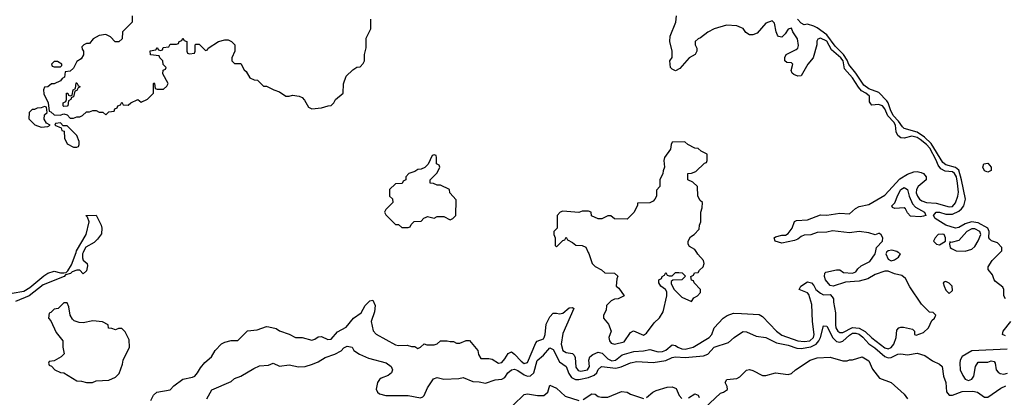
# Model space of a CAD drawing. Header units: inches. Extents: x 2380249 to 2585472, y 382747 to 546448.
# Tile 317 of 626: x 2555516 to 2561632, y 399099 to 401447. Entities that reach past the tile are written whole.
import ezdxf

# ---------------------------------------------------------------- set-up
doc = ezdxf.new("R2010")
doc.units = ezdxf.units.IN
doc.header["$MEASUREMENT"] = 0
for name, color, linetype in [('C5359', 7, 'Continuous'), ('C5369', 7, 'Continuous'), ('C5450', 7, 'Continuous'), ('C5460', 7, 'Continuous')]:
    doc.layers.add(name, color=color, linetype=linetype)

msp = doc.modelspace()

# ---------------------------------------------------------------- linework, layer by layer
at = {"layer": 'C5359', "color": 4}
for points, elevation in [([(2555470, 399745.3), (2555541.7, 399758.3), (2555579.5, 399780.5), (2555665.1, 399854.9), (2555690, 399870.4), (2555730, 399883), (2555770, 399873), (2555790, 399873.4), (2555804.7, 399875.3), (2555815.3, 399884.7), (2555836.9, 399923.1), (2555865.8, 400000)], 28), ([(2555910.4, 400000), (2555906.8, 399990), (2555906.8, 399966.8), (2555911, 399951), (2555934, 399930), (2555936.9, 399916.9), (2555930, 399886), (2555910, 399866), (2555888.7, 399888.7), (2555870, 399889), (2555841.4, 399878.6), (2555830.5, 399869.5), (2555799.6, 399860.4), (2555791.3, 399850), (2555662.3, 399797.7), (2555574, 399730), (2555490, 399695.1)], 28), ([(2559048.2, 400000), (2559052, 399992), (2559071.2, 399931.1), (2559090, 399912), (2559130.9, 399890.9), (2559150, 399872), (2559211.3, 399871.3), (2559231.6, 399851.6), (2559224.7, 399835.3), (2559222, 399790), (2559236.9, 399776.9), (2559271.3, 399730), (2559234, 399710), (2559210, 399708), (2559190, 399698), (2559162, 399670), (2559159.6, 399640.4), (2559142, 399610), (2559142, 399590), (2559174, 399554), (2559191, 399510), (2559174.8, 399470), (2559180.7, 399450), (2559190, 399436), (2559210, 399428.2), (2559270, 399442.8), (2559310, 399502), (2559328.8, 399511.1), (2559390, 399484.7), (2559410, 399498), (2559458, 399562), (2559490, 399592), (2559514, 399630), (2559535.3, 399730), (2559535.3, 399755.3), (2559528.4, 399768.4), (2559498, 399790), (2559486, 399810), (2559486, 399830), (2559502, 399838), (2559506, 399850), (2559522, 399858), (2559530, 399874), (2559538, 399858), (2559550, 399854), (2559570, 399854), (2559590, 399874), (2559610, 399874), (2559631.6, 399871.6), (2559652.7, 399852.7), (2559630, 399828.7), (2559572.7, 399827.3), (2559562, 399818), (2559563.6, 399803.6), (2559582, 399770), (2559630, 399722), (2559690, 399694), (2559703.1, 399716.9), (2559726, 399730), (2559746, 399750), (2559746, 399770), (2559706, 399810), (2559702, 399822), (2559690, 399826), (2559686, 399850), (2559702, 399858), (2559708.4, 399871.6), (2559730, 399874), (2559738, 399890), (2559762, 399910), (2559768.7, 399930), (2559764, 399950), (2559728.7, 399988.7), (2559721.5, 400000)], 32), ([(2556330, 399078), (2556347.2, 399112.8), (2556368.7, 399130), (2556450, 399146), (2556474, 399170), (2556530, 399210.7), (2556590, 399223), (2556604, 399230), (2556621.2, 399250), (2556638, 399282), (2556665.6, 399314.4), (2556708, 399350), (2556729.2, 399390.8), (2556769.3, 399430.7), (2556790, 399442), (2556830, 399452), (2556870, 399452), (2556930, 399511.3), (2556990, 399518), (2557050, 399538), (2557063.1, 399536.9), (2557110, 399526), (2557130, 399511.3), (2557190, 399491.3), (2557230, 399471.3), (2557270, 399471.3), (2557330, 399454), (2557350, 399460.7), (2557370, 399474.8), (2557390, 399477.3), (2557430, 399458.8), (2557450, 399461), (2557490, 399506), (2557544.7, 399535.3), (2557590, 399591.3), (2557636.5, 399623.5), (2557662, 399670), (2557690, 399698), (2557710, 399702), (2557724, 399670), (2557719.1, 399630), (2557699.1, 399570), (2557712.4, 399512.4), (2557730, 399490.8), (2557850, 399424.7), (2557870, 399421), (2557923.6, 399423.6), (2557950, 399414), (2557970, 399414), (2557990, 399402), (2558006, 399410), (2558028.4, 399431.6), (2558046, 399426), (2558090, 399424.7), (2558110, 399431.3), (2558130, 399450.7), (2558170.9, 399450.9), (2558190, 399444.7), (2558210, 399444.7), (2558230, 399436), (2558250, 399436), (2558290, 399451.3), (2558310, 399452), (2558362, 399390), (2558365.4, 399365.4), (2558381, 399341), (2558430, 399341), (2558450, 399336), (2558490, 399311), (2558510, 399316), (2558530, 399338), (2558550, 399371.3), (2558570, 399381), (2558590, 399367.7), (2558630, 399323), (2558650, 399308.2), (2558670, 399314.8), (2558721.7, 399438.3), (2558730, 399447.3), (2558770, 399463), (2558774.3, 399470), (2558780.4, 399490), (2558786.4, 399553.6), (2558810, 399598.8), (2558830, 399621), (2558850, 399622.8), (2558870, 399617.3), (2558890, 399622.8), (2558930, 399654.8), (2558950, 399658), (2558958, 399650), (2558890, 399495.3), (2558880.3, 399430), (2558890.8, 399390), (2558910, 399376.3), (2558950, 399371), (2558959.9, 399359.9), (2558965.5, 399345.5), (2558970, 399286.8), (2558984.9, 399265), (2559001.4, 399261.4), (2559042.7, 399270), (2559055.1, 399290), (2559051.8, 399330), (2559058, 399350), (2559075.4, 399364.6), (2559110, 399379.5), (2559134, 399374), (2559170, 399338.4), (2559193.6, 399326.4), (2559216, 399330), (2559258, 399362), (2559330, 399384.2), (2559390, 399387), (2559430, 399396.4), (2559481.5, 399381.5), (2559510, 399383.1), (2559530, 399392.4), (2559570, 399424.9), (2559590, 399420.5), (2559604, 399410), (2559630, 399400.3), (2559650, 399398.9), (2559699, 399410), (2559799.5, 399470), (2559816.2, 399490), (2559830, 399531), (2559886, 399590), (2559911.7, 399608.3), (2559950, 399622), (2560000, 399619.3)], 28), ([(2556678, 399090), (2556710, 399144.7), (2556830, 399198), (2556850, 399216), (2556890, 399230.8), (2556970, 399278.8), (2557006.3, 399293.7), (2557060.4, 399299.6), (2557090, 399312), (2557130, 399292), (2557190, 399301), (2557247.5, 399287.5), (2557290, 399290.7), (2557335.5, 399304.5), (2557370, 399318.8), (2557414.1, 399345.8), (2557473.4, 399366.6), (2557511.8, 399388.2), (2557530, 399406), (2557550, 399417.3), (2557582, 399410), (2557591, 399390), (2557626, 399366), (2557681.6, 399341.6), (2557792.4, 399312.4), (2557822.8, 399290), (2557831, 399270), (2557826, 399250), (2557805.8, 399234.2), (2557761.5, 399218.5), (2557750, 399209.4), (2557738.7, 399190), (2557730.4, 399150), (2557739.1, 399130), (2557750, 399120.5), (2557790, 399110.4), (2557930, 399110.4), (2558004.7, 399095.3), (2558019.3, 399100.7), (2558029.3, 399110.7), (2558050, 399158), (2558087.2, 399212.8), (2558110, 399222.8), (2558150, 399210.8), (2558244.7, 399215.3), (2558270, 399221), (2558330, 399196.3), (2558370, 399194.9), (2558410, 399186.8), (2558470, 399207.3), (2558510, 399210.7), (2558530, 399222.8), (2558547.3, 399250), (2558570, 399270.4), (2558590, 399272.7), (2558610, 399264.9), (2558650, 399238.3), (2558670, 399230.3), (2558690, 399231.8), (2558709.8, 399250.2), (2558730, 399327.3), (2558770, 399360.5), (2558810, 399406.8), (2558830, 399396), (2558870, 399319.5), (2558910.2, 399290.2), (2558926.9, 399246.9), (2558942.7, 399222.6), (2558969, 399209), (2558990, 399208.9), (2559050, 399222.8), (2559083.9, 399236), (2559100.5, 399250), (2559110, 399270.7), (2559130, 399290.4), (2559219.5, 399280.5), (2559252.7, 399287.3), (2559310, 399312.4), (2559350, 399322.4), (2559450, 399314.4), (2559530, 399328.5), (2559570, 399346.7), (2559590, 399350.3), (2559650, 399345.3), (2559763, 399357), (2559790, 399368), (2559830, 399410.5), (2559919.6, 399440.4), (2559953.2, 399470), (2560000, 399501.1)], 24), ([(2559770, 399032), (2559870, 399124), (2559888, 399130), (2559912.7, 399147.3), (2559910, 399166), (2559898, 399190), (2559908, 399210), (2559970, 399214.8), (2559990, 399226.8), (2560000, 399236.9)], 16), ([(2558581.4, 399050), (2558650, 399116.5), (2558670, 399120.9), (2558732, 399110), (2558772.3, 399110), (2558797.6, 399130), (2558810, 399174.8), (2558850, 399155.3), (2558905.1, 399105.1), (2558990, 399079.6)], 16), ([(2559016, 399084.1), (2559070, 399120.5), (2559090, 399117.3), (2559110, 399104), (2559130, 399099.1), (2559170, 399099.3), (2559255.2, 399135.2), (2559290, 399130.6), (2559310, 399117.3), (2559390, 399092)], 16), ([(2559410, 399098), (2559449.6, 399130.4), (2559470, 399140.7), (2559538, 399162), (2559570, 399164.9), (2559593.8, 399153.8), (2559613.4, 399110), (2559630, 399090.7)], 16), ([(2559670, 399096.3), (2559710, 399121), (2559730, 399112), (2559736.9, 399096.9)], 16)]:
    msp.add_lwpolyline(points, dxfattribs=dict(at, elevation=elevation))
at = {"layer": 'C5359', "color": 4, "elevation": 32}
msp.add_lwpolyline([(2555810, 399686), (2555790, 399686), (2555754, 399650), (2555730, 399646), (2555710, 399626), (2555698, 399622), (2555694, 399590), (2555710, 399574), (2555742, 399502), (2555784.7, 399450), (2555784.7, 399410), (2555792, 399370), (2555774, 399350), (2555730, 399326), (2555698, 399322), (2555694, 399310), (2555698, 399298), (2555712.7, 399292.7), (2555734, 399270), (2555770, 399252), (2555790.9, 399250.9), (2555870, 399201), (2555899.8, 399199.8), (2555930, 399191.3), (2555968.4, 399191.6), (2555990, 399202), (2556070, 399204.7), (2556110, 399224.7), (2556133.6, 399246.4), (2556154.6, 399305.4), (2556158, 399330), (2556198, 399410), (2556196.4, 399456.4), (2556170, 399506), (2556150, 399526), (2556130, 399526), (2556110, 399518), (2556087.3, 399527.3), (2556068.4, 399528.4), (2556066, 399550), (2556030, 399568), (2555970, 399574), (2555910, 399562), (2555884.7, 399564.7), (2555855.1, 399575.1), (2555843.7, 399583.7), (2555828.7, 399610), (2555820.4, 399660.4)], close=True, dxfattribs=at)
at = {"layer": 'C5369', "color": 4}
for points, elevation in [([(2560000, 399619.3), (2560110, 399613.4), (2560130, 399602), (2560216.4, 399510), (2560250, 399484.6), (2560350, 399450.3), (2560390, 399445.8), (2560425.2, 399450), (2560446.3, 399470), (2560451, 399490), (2560441.3, 399570), (2560435.9, 399675.9), (2560418.6, 399738.6), (2560410, 399748.7), (2560358, 399770), (2560368, 399790), (2560410, 399816), (2560434, 399810), (2560450, 399794), (2560462, 399770), (2560490, 399746), (2560510, 399736), (2560550, 399738), (2560563.5, 399723.5), (2560570.6, 399710.6), (2560570.7, 399689.3), (2560584, 399624), (2560582.9, 399550), (2560586.7, 399530), (2560598.4, 399510), (2560610, 399501.1), (2560630, 399501.5), (2560690, 399532.3), (2560730, 399529.2), (2560768.7, 399508.7), (2560810, 399468.8), (2560890, 399406), (2560910, 399401.1), (2560930, 399408.7), (2560946, 399430), (2560960.7, 399470), (2560964.1, 399515.9), (2560978, 399530), (2560990, 399534.8), (2561006, 399534), (2561062, 399522), (2561074, 399510), (2561074, 399490), (2561084.7, 399484.7), (2561130, 399501), (2561162, 399530), (2561183.1, 399576.9), (2561198, 399590), (2561206, 399610), (2561190, 399626), (2561167.3, 399627.3), (2561118, 399678), (2561045.6, 399785.6), (2561018.3, 399838.3), (2560996.6, 399856.6), (2560950, 399866), (2560910, 399882), (2560890, 399883.7), (2560830, 399862.7), (2560784.1, 399835.9), (2560730, 399820.7), (2560645.5, 399814.5), (2560570, 399789), (2560550, 399794), (2560522, 399830), (2560515.3, 399850), (2560518, 399870), (2560524, 399876), (2560590, 399892), (2560610, 399892), (2560634, 399874), (2560690, 399870.5), (2560710, 399878.8), (2560722.7, 399897.3), (2560743.9, 399916.1), (2560797, 399943), (2560829.2, 399990), (2560831.4, 400000)], 28), ([(2560899.5, 400000), (2560896, 399990), (2560910, 399958), (2560930, 399948), (2560950, 399954), (2560975.3, 399970), (2560988, 399990), (2560973, 400000)], 28), ([(2561639.3, 399710), (2561629.6, 399729.6), (2561629.6, 399770), (2561623, 399783), (2561578.3, 399818.3), (2561569.4, 399830), (2561559.6, 399859.6), (2561532.9, 399892.9), (2561532.3, 399910), (2561557.6, 399950), (2561607, 400000)], 24), ([(2560000, 399501.1), (2560010, 399507.7), (2560030, 399506), (2560090, 399478.8), (2560150, 399470.7), (2560216.5, 399436.5), (2560290, 399422.8), (2560343.4, 399403.4), (2560370, 399402.4), (2560430, 399412.8), (2560463.1, 399430), (2560480.8, 399450), (2560490.9, 399470), (2560510, 399542.8), (2560530, 399541), (2560568, 399468), (2560590, 399446.5), (2560610, 399441.5), (2560630, 399447.6), (2560670, 399486), (2560690, 399496.8), (2560710, 399498.2), (2560730, 399492), (2560753.1, 399473.1), (2560790, 399431.4), (2560827.2, 399407.2), (2560890, 399351.6), (2560910, 399344.6), (2560930, 399347.2), (2560970, 399366.7), (2560990, 399368.5), (2561030, 399362), (2561090, 399372.7), (2561138, 399358), (2561185.5, 399325.5), (2561230, 399304.9), (2561247.3, 399290), (2561255.5, 399230), (2561268.4, 399190), (2561272.3, 399132.3), (2561290, 399113), (2561310, 399112), (2561370, 399135.8), (2561437.8, 399137.8), (2561466.8, 399130), (2561510, 399099.3), (2561530, 399100.4), (2561610, 399155.5), (2561642, 399170)], 24), ([(2561640.5, 399480.5), (2561621.2, 399490), (2561624.5, 399510), (2561672.3, 399570)], 24), ([(2561650, 399397.2), (2561430, 399388), (2561370, 399352.3), (2561359.1, 399330), (2561355.5, 399310), (2561359.1, 399270), (2561373.7, 399233.7), (2561390, 399211.3), (2561410, 399204), (2561430, 399211), (2561442.7, 399230), (2561454, 399290), (2561470, 399318), (2561530, 399318), (2561550, 399324.7), (2561570, 399322), (2561576, 399310), (2561581, 399270), (2561594.9, 399254.9), (2561606.9, 399246.9), (2561630, 399241.6), (2561651.8, 399248.2)], 28), ([(2560000, 399236.9), (2560030, 399267.3), (2560050, 399270.7), (2560070, 399264.9), (2560130, 399234.8), (2560150, 399234.8), (2560210, 399250.5), (2560290, 399240.7), (2560310, 399246.8), (2560336, 399270), (2560427, 399330), (2560470, 399344.9), (2560550, 399347.3), (2560630, 399324.7), (2560655.3, 399324.7), (2560670, 399332), (2560690, 399332), (2560750, 399350.7), (2560790, 399324.7), (2560813.4, 399273.4), (2560856.8, 399216.8), (2560930, 399190.7), (2561010, 399117.3), (2561030.3, 399090.3)], 16)]:
    msp.add_lwpolyline(points, dxfattribs=dict(at, elevation=elevation))
at = {"layer": 'C5369', "color": 4, "elevation": 28}
msp.add_lwpolyline([(2561270, 399819), (2561262.8, 399817.2), (2561252, 399810), (2561258.8, 399790), (2561270, 399764.7), (2561290, 399744.7), (2561310, 399762), (2561309, 399790), (2561290, 399809)], close=True, dxfattribs=at)
at = {"layer": 'C5450', "color": 4}
for points, elevation in [([(2556214, 401470), (2556214, 401430), (2556154, 401370), (2556151.6, 401328.4), (2556131.6, 401308.4), (2556109.1, 401309.1), (2556080.4, 401340.4), (2556050, 401355.3), (2556010, 401348), (2555971.6, 401328.4), (2555950, 401298), (2555930, 401298), (2555914, 401290), (2555902, 401278), (2555903.6, 401263.6), (2555912, 401250), (2555911.6, 401228.4), (2555896.9, 401203.1), (2555870, 401186), (2555850, 401146), (2555830, 401126), (2555798, 401122), (2555794, 401090), (2555779.6, 401080.4), (2555770, 401066), (2555730, 401048), (2555712.7, 401047.3), (2555690, 401028), (2555670, 401026), (2555664.7, 401010), (2555665.4, 400985.4), (2555692, 400930), (2555698, 400878), (2555710, 400874), (2555730, 400854), (2555767.3, 400852.7), (2555790, 400862), (2555810, 400854), (2555830, 400834), (2555850, 400834), (2555870, 400842), (2555890, 400842), (2555906, 400850), (2555930, 400874), (2555950, 400874), (2555970, 400882), (2555990, 400882), (2556010, 400872), (2556031.6, 400871.6), (2556050, 400854), (2556070, 400874), (2556102, 400878), (2556107.3, 400892.7), (2556122, 400898), (2556126, 400910), (2556142, 400918), (2556150, 400934), (2556158, 400918), (2556190, 400914), (2556206, 400930), (2556248.8, 400951.1), (2556270, 400934), (2556310, 400952), (2556348, 400990), (2556346, 401050), (2556350, 401054), (2556354, 401050), (2556358, 401018), (2556370, 401014), (2556410, 401014), (2556430, 401034), (2556438, 401050), (2556406, 401110), (2556407.3, 401132.7), (2556422, 401138), (2556426, 401150), (2556408, 401168), (2556406, 401190), (2556386, 401210), (2556382, 401222), (2556328.8, 401228.9), (2556327.3, 401252.7), (2556362, 401258), (2556370, 401274), (2556378, 401258), (2556390, 401254), (2556402, 401258), (2556407.3, 401272.7), (2556442, 401278), (2556450, 401294), (2556490, 401294), (2556502, 401298), (2556506, 401310), (2556522, 401318), (2556530, 401332), (2556538, 401318), (2556554, 401310), (2556554, 401250), (2556558, 401238), (2556570, 401234), (2556602, 401238), (2556606, 401250), (2556606, 401290), (2556610, 401294), (2556630, 401294), (2556670, 401254), (2556682, 401258), (2556686, 401270), (2556751.6, 401311.6), (2556790, 401322), (2556810, 401322), (2556831.3, 401311.3), (2556852, 401290), (2556852, 401250), (2556834, 401210), (2556834, 401190), (2556850, 401174), (2556890, 401174), (2556910, 401134), (2556923.6, 401123.6), (2556945.4, 401085.4), (2556972.7, 401072.7), (2556994, 401070), (2557030, 401034), (2557050, 401034), (2557094, 401010), (2557130, 400998), (2557170, 400971.3), (2557190, 400971.3), (2557210, 400978), (2557251.2, 400971.1), (2557270, 400962), (2557285.4, 400945.4), (2557310, 400902), (2557331.6, 400891.6), (2557390, 400898), (2557431.3, 400911.3), (2557450, 400912), (2557468, 400930), (2557478, 400950), (2557526, 400990), (2557527.3, 401047.3), (2557544.7, 401095.3), (2557584.7, 401135.3), (2557610, 401152), (2557630, 401154), (2557650, 401174), (2557658, 401190), (2557658, 401230), (2557668.4, 401271.6), (2557668.8, 401331.1), (2557698, 401390), (2557698, 401450)], 32), ([(2560000, 401396.5), (2559970, 401409.2), (2559907.5, 401412.5), (2559830, 401388.7), (2559791.2, 401368.9), (2559745.4, 401334.6), (2559730, 401328), (2559712, 401310), (2559712, 401290), (2559722, 401270), (2559722, 401250), (2559712, 401230), (2559674, 401210), (2559616.9, 401143.1), (2559590, 401128.7), (2559570, 401138), (2559558, 401150), (2559555.3, 401190), (2559568.4, 401211.6), (2559568.7, 401250), (2559555.3, 401310), (2559556.4, 401343.6), (2559592.7, 401430), (2559595.3, 401470)], 28), ([(2559721.5, 400000), (2559710, 400018), (2559676.4, 400036.4), (2559668, 400050), (2559668, 400070), (2559683.1, 400096.9), (2559706, 400110), (2559736.4, 400143.6), (2559738, 400170), (2559748, 400190), (2559748, 400250), (2559756.4, 400276.4), (2559758, 400310), (2559743.1, 400323.1), (2559728, 400350), (2559726, 400410), (2559696.4, 400436.4), (2559666, 400450), (2559666, 400490), (2559690, 400492), (2559716.4, 400503.6), (2559770, 400554), (2559782, 400558), (2559786, 400570), (2559786, 400610), (2559748.4, 400628.4), (2559730, 400646), (2559710, 400648), (2559666, 400670), (2559647.3, 400687.3), (2559570, 400686), (2559562, 400670), (2559558, 400642), (2559522, 400590), (2559518, 400570), (2559522, 400530), (2559512.7, 400507.3), (2559512, 400490), (2559492, 400450), (2559491.6, 400408.4), (2559472.7, 400387.3), (2559472, 400350), (2559462, 400330), (2559450, 400318), (2559430, 400308), (2559354, 400306), (2559354, 400294), (2559334, 400250), (2559290, 400206), (2559210, 400208), (2559187.3, 400227.3), (2559170, 400228), (2559131.6, 400208.4), (2559110, 400208), (2559067.3, 400227.3), (2559066, 400250), (2559050, 400255.3), (2559010, 400255.3), (2558990, 400248), (2558890, 400255.3), (2558874, 400250), (2558854, 400230), (2558854, 400150), (2558834, 400130), (2558834, 400110), (2558842, 400090), (2558842, 400042), (2558850, 400034), (2558890, 400074), (2558902, 400078), (2558910, 400094), (2558918, 400078), (2558950, 400062), (2558970, 400044.7), (2559010, 400042), (2559032.7, 400032.7), (2559048.2, 400000)], 32), ([(2555865.8, 400000), (2555869.7, 400010.3), (2555929, 400110), (2555948, 400190), (2555938, 400218), (2555926, 400230), (2555991.6, 400231.6), (2556021, 400170), (2556026, 400150), (2556024.7, 400115.3), (2555998.8, 400081.2), (2555978, 400062), (2555927.3, 400032.7), (2555914, 400010), (2555910.4, 400000)], 28)]:
    msp.add_lwpolyline(points, dxfattribs=dict(at, elevation=elevation))
at = {"layer": 'C5450', "color": 4, "elevation": 32}
for points in [[(2555750, 401186), (2555730, 401186), (2555714, 401170), (2555718, 401158), (2555730, 401154), (2555770, 401154), (2555778, 401162), (2555778, 401170)], [(2555790, 400906), (2555786, 400910), (2555786, 400930), (2555802, 400938), (2555806, 400950), (2555806, 400990), (2555814, 400990), (2555818, 400978), (2555830, 400974), (2555842, 400978), (2555848, 401010), (2555862, 401018), (2555866, 401054), (2555870, 401054), (2555878, 401038), (2555892, 401030), (2555878, 401022), (2555870, 401006), (2555858, 401002), (2555850, 400966), (2555838, 400962), (2555834, 400950), (2555818, 400942), (2555814, 400910), (2555810, 400908)], [(2555670, 400906), (2555650, 400898), (2555623.6, 400896.4), (2555607.3, 400887.3), (2555592.7, 400887.3), (2555574, 400870), (2555572, 400830), (2555610, 400792), (2555650, 400778), (2555690, 400782), (2555706, 400790), (2555683.1, 400803.1), (2555668.7, 400828.7), (2555670, 400854), (2555686, 400870), (2555682, 400902)], [(2555770, 400806), (2555738, 400802), (2555734, 400790), (2555774, 400774), (2555778, 400758), (2555792.7, 400752.7), (2555794, 400710), (2555810, 400674), (2555850, 400654), (2555870, 400654), (2555882, 400658), (2555886, 400670), (2555886, 400690), (2555870, 400726), (2555810, 400786), (2555786, 400786)], [(2558090, 400606), (2558078, 400602), (2558052.7, 400547.3), (2558032, 400528), (2558010, 400518), (2557990, 400515.3), (2557970, 400502), (2557934, 400490), (2557914, 400470), (2557914, 400450), (2557898, 400442), (2557892.7, 400427.3), (2557850, 400426), (2557814, 400390), (2557814, 400350), (2557832.7, 400332.7), (2557834, 400310), (2557790, 400266), (2557782, 400250), (2557790, 400234), (2557850, 400174), (2557870, 400174), (2557890, 400154), (2557930, 400154), (2557942, 400158), (2557947.3, 400172.7), (2557967.3, 400192.7), (2558010, 400194), (2558027.3, 400212.7), (2558040.4, 400219.6), (2558050, 400222), (2558090, 400212), (2558110, 400222), (2558150, 400222), (2558190, 400202), (2558206, 400210), (2558226, 400230), (2558227.3, 400327.3), (2558188, 400370), (2558186, 400390), (2558130, 400418), (2558110, 400418), (2558087.3, 400427.3), (2558066, 400430), (2558066, 400450), (2558110, 400494), (2558126, 400530), (2558122, 400542), (2558106, 400550), (2558106, 400590), (2558102, 400602)]]:
    msp.add_lwpolyline(points, close=True, dxfattribs=at)
at = {"layer": 'C5460', "color": 4}
for points, elevation in [([(2560831.4, 400000), (2560838, 400030), (2560875.3, 400070), (2560878, 400090), (2560868.4, 400108.4), (2560856.4, 400116.4), (2560850, 400118), (2560830, 400108.7), (2560790, 400122), (2560730, 400129), (2560670, 400120.9), (2560565.9, 400134.2), (2560530, 400125.1), (2560470, 400123.6), (2560430, 400109.2), (2560390, 400106), (2560370, 400099), (2560350, 400081.2), (2560330, 400072.7), (2560250, 400057.2), (2560208.7, 400070), (2560202, 400090), (2560210, 400096), (2560250, 400106), (2560273.2, 400106.8), (2560290, 400118), (2560315.3, 400150), (2560329, 400191), (2560341.2, 400198.8), (2560410, 400202.8), (2560490, 400234), (2560530.6, 400230.6), (2560610, 400244.4), (2560670, 400239.3), (2560707.6, 400272.4), (2560730, 400284.9), (2560790, 400298), (2560890, 400354.8), (2560982.8, 400457.2), (2561030, 400485.7), (2561070, 400501.1), (2561090, 400502.6), (2561116.5, 400496.5), (2561130.7, 400490), (2561147.7, 400470), (2561147.3, 400450), (2561098, 400410), (2561086, 400390), (2561084.9, 400370), (2561092.2, 400350), (2561104.9, 400330), (2561119.4, 400319.4), (2561149.6, 400310.4), (2561210, 400306.3), (2561290, 400283.1), (2561310, 400284.4), (2561330, 400306.8), (2561343, 400350), (2561346.9, 400373.1), (2561342.2, 400430), (2561334.6, 400470), (2561323, 400490), (2561310, 400499.7), (2561265.3, 400505.3), (2561238.2, 400518.2), (2561222, 400542), (2561210, 400573), (2561170, 400646.9), (2561150, 400669.8), (2561110, 400702), (2561090, 400714.4), (2561058, 400722), (2561010, 400709.6), (2560990, 400711.5), (2560970, 400727.3), (2560959.7, 400750), (2560956.8, 400790), (2560945.1, 400810), (2560909.1, 400849.1), (2560890, 400891.8), (2560876.3, 400910), (2560850, 400919.7), (2560810, 400916), (2560802.4, 400922.4), (2560795.1, 400935.1), (2560794.5, 400970), (2560772, 400990), (2560745, 401005), (2560726.1, 401026.1), (2560690, 401085.1), (2560640.5, 401140.5), (2560630.6, 401190), (2560617.8, 401210), (2560559.5, 401259.5), (2560530, 401312.1), (2560490, 401331.3), (2560474.4, 401325.6), (2560467.1, 401312.9), (2560466.8, 401290), (2560444.7, 401210), (2560411, 401170), (2560370, 401098), (2560350, 401095.3), (2560324.7, 401104.7), (2560314.6, 401114.6), (2560308.7, 401131.3), (2560318, 401170), (2560310, 401178), (2560280.4, 401180.4), (2560268.7, 401190), (2560268.8, 401211.1), (2560278, 401230), (2560338.9, 401261.1), (2560349, 401270), (2560353.8, 401286.2), (2560346.8, 401326.8), (2560319, 401370), (2560310, 401394), (2560290, 401388), (2560270, 401358), (2560250, 401338), (2560230, 401342), (2560224, 401350), (2560215.3, 401370), (2560205.2, 401425.2), (2560190, 401439), (2560150, 401424.5), (2560096.5, 401363.5), (2560070, 401352), (2560050, 401352.3), (2560027.7, 401367.7), (2560010, 401392.3), (2560000, 401396.5)], 28), ([(2561607, 400000), (2561616.9, 400010), (2561617.4, 400030), (2561590, 400058.3), (2561552.4, 400072.4), (2561541.5, 400081.5), (2561536.9, 400090), (2561538, 400130), (2561529.7, 400150), (2561470, 400183.1), (2561429.5, 400190.5), (2561390, 400177.1), (2561350, 400153.7), (2561330, 400151), (2561268.5, 400168.5), (2561203.7, 400210), (2561192.3, 400230), (2561210, 400250.3), (2561230, 400250.2), (2561270, 400237.8), (2561310, 400238), (2561350, 400256.9), (2561366.2, 400270), (2561380.3, 400290), (2561390.8, 400330), (2561366.8, 400450), (2561349.8, 400510), (2561330, 400528.1), (2561270, 400544.8), (2561250, 400558.4), (2561177.4, 400677.4), (2561136, 400716), (2561090, 400747.5), (2561010.7, 400770.7), (2560999.8, 400779.8), (2560975.5, 400815.5), (2560942.7, 400850), (2560925.2, 400885.2), (2560910.5, 400930.5), (2560901.9, 400941.9), (2560853.1, 400993.1), (2560790, 401016.3), (2560759.3, 401039.3), (2560710, 401114.7), (2560667.3, 401167.3), (2560655.8, 401195.8), (2560634.1, 401230), (2560581.7, 401281.7), (2560530, 401352.4), (2560470, 401395.8), (2560450, 401405.3), (2560410, 401418.4), (2560390, 401415.1), (2560370, 401424.5), (2560347.3, 401450)], 24), ([(2560973, 400000), (2560965.2, 400005.2), (2560933.6, 400013.6), (2560910, 400008.7), (2560899.6, 400000.4), (2560899.5, 400000)], 28)]:
    msp.add_lwpolyline(points, dxfattribs=dict(at, elevation=elevation))
for points, elevation in [([(2561530, 400498), (2561510, 400506), (2561498, 400530), (2561506, 400550), (2561530, 400554), (2561551.3, 400530), (2561550, 400508)], 16), ([(2561110, 400221.6), (2561050, 400225.6), (2561030, 400245.2), (2561019.3, 400270), (2561010, 400277), (2560953.2, 400273.2), (2560938, 400278), (2560934, 400290), (2560951.6, 400308.4), (2560970, 400354.8), (2560990, 400390.4), (2561010, 400404), (2561030, 400391.3), (2561041.1, 400350), (2561062.2, 400302.2), (2561081.4, 400281.4), (2561136, 400250), (2561144.7, 400230), (2561130, 400224.5)], 24), ([(2561250, 400113.2), (2561222, 400110), (2561202, 400090), (2561192, 400070), (2561211.2, 400051.1), (2561230, 400046), (2561268, 400070), (2561268, 400090), (2561258, 400110)], 28), ([(2561450, 400146), (2561430, 400146), (2561399.3, 400130), (2561350, 400073.6), (2561302, 400062), (2561294, 400066), (2561291.3, 400050), (2561296, 400030), (2561304.1, 400024.1), (2561334, 400010), (2561390, 400007.3), (2561430, 400019.1), (2561450, 400037.3), (2561470, 400070.7), (2561486, 400110), (2561479.5, 400130)], 28)]:
    msp.add_lwpolyline(points, close=True, dxfattribs=dict(at, elevation=elevation))

doc.saveas('drawing.dxf')
